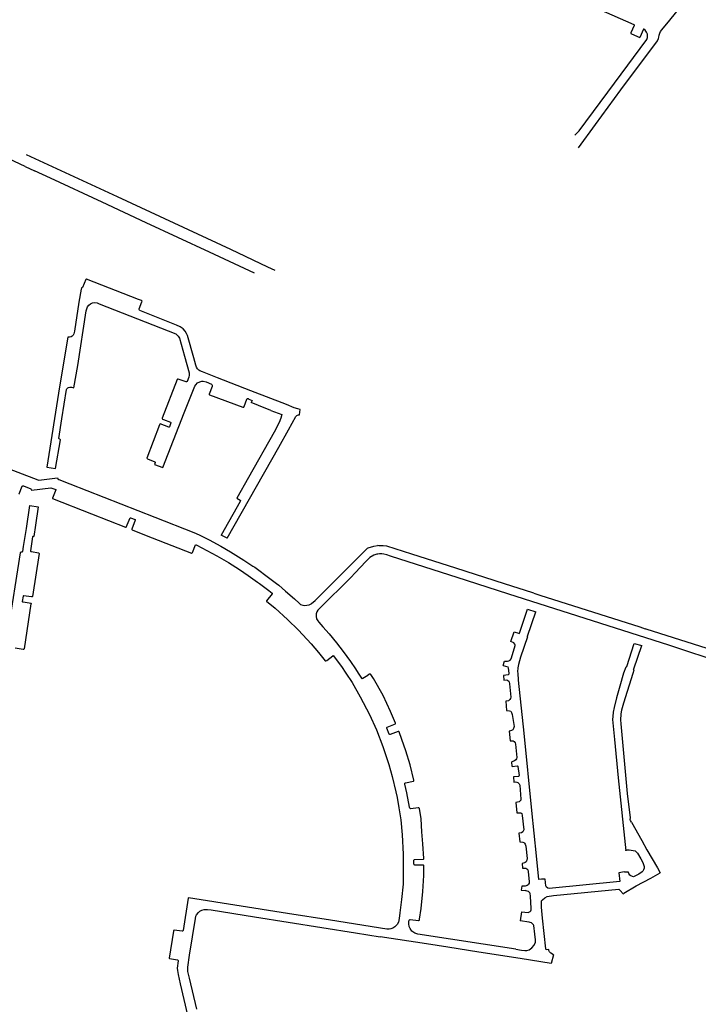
# Model space of a CAD drawing. Extents: x 148869 to 161638, y 453607 to 469810.
# Tile 1046 of 1056: x 159122.89 to 159126.49, y 459879.06 to 459884.28. Entities that reach past the tile are written whole.
import ezdxf

# ---------------------------------------------------------------- set-up
doc = ezdxf.new("R2010")
doc.units = 0
doc.layers.add('LKI_V01_KANTRIJWEG', color=252, linetype='CONTINUOUS')

msp = doc.modelspace()

# ---------------------------------------------------------------- linework, layer by layer
at = {"layer": 'LKI_V01_KANTRIJWEG'}
for p, q in [((159126.3427, 459884.2824), (159126.4667, 459884.4378)), ((159126.3427, 459884.2824), (159126.4667, 459884.4378)), ((159125.8582, 459883.6056), (159125.949, 459883.729)), ((159125.8582, 459883.6056), (159125.949, 459883.729)), ((159122.9218, 459883.5071), (159122.5262, 459883.6912)), ((159122.9218, 459883.5071), (159122.5262, 459883.6912)), ((159122.9218, 459883.5071), (159122.9723, 459883.4834)), ((159122.9218, 459883.5071), (159122.9723, 459883.4834)), ((159123.0382, 459881.9116), (159123.0833, 459881.9048)), ((159123.0382, 459881.9116), (159123.0833, 459881.9048)), ((159123.6092, 459881.9263), (159123.6528, 459881.9108)), ((159123.6092, 459881.9263), (159123.6528, 459881.9108)), ((159122.9478, 459881.7083), (159122.992, 459881.7016)), ((159122.9478, 459881.7083), (159122.992, 459881.7016)), ((159122.992, 459881.7016), (159122.9778, 459881.6046)), ((159122.992, 459881.7016), (159122.9778, 459881.6046)), ((159123.995, 459881.5366), (159123.9631, 459881.5526)), ((159123.995, 459881.5366), (159123.9631, 459881.5526)), ((159124.6397, 459881.3843), (159124.7164, 459881.4604)), ((159124.6397, 459881.3843), (159124.7164, 459881.4604)), ((159124.4605, 459881.2054), (159124.616, 459881.3607)), ((159124.4605, 459881.2054), (159124.616, 459881.3607)), ((159124.616, 459881.3607), (159124.6397, 459881.3843)), ((159124.616, 459881.3607), (159124.6397, 459881.3843)), ((159124.674, 459881.3526), (159124.65, 459881.3271)), ((159124.674, 459881.3526), (159124.65, 459881.3271)), ((159124.268, 459881.2861), (159124.3046, 459881.2557)), ((159124.268, 459881.2861), (159124.3046, 459881.2557)), ((159124.3046, 459881.2557), (159124.3522, 459881.2135)), ((159124.3046, 459881.2557), (159124.3522, 459881.2135)), ((159124.3522, 459881.2135), (159124.3758, 459881.1907)), ((159124.3522, 459881.2135), (159124.3758, 459881.1907)), ((159124.4415, 459881.1893), (159124.4605, 459881.2054)), ((159124.4415, 459881.1893), (159124.4605, 459881.2054)), ((159125.6214, 459881.2445), (159125.6529, 459881.2345)), ((159125.6214, 459881.2445), (159125.6529, 459881.2345)), ((159125.6529, 459881.2345), (159126.1836, 459881.065)), ((159125.6529, 459881.2345), (159126.1836, 459881.065)), ((159124.4927, 459881.1721), (159124.4781, 459881.1571)), ((159124.4927, 459881.1721), (159124.4781, 459881.1571)), ((159125.587, 459881.159), (159125.6312, 459881.1455)), ((159125.587, 459881.159), (159125.6312, 459881.1455)), ((159124.4804, 459881.0909), (159124.5026, 459881.0661)), ((159124.4804, 459881.0909), (159124.5026, 459881.0661)), ((159126.1836, 459881.065), (159126.2125, 459881.0557)), ((159126.1836, 459881.065), (159126.2125, 459881.0557)), ((159126.2177, 459881.0538), (159126.2125, 459881.0557)), ((159126.2177, 459881.0538), (159126.2125, 459881.0557)), ((159126.7503, 459880.8831), (159126.2177, 459881.0538)), ((159126.7503, 459880.8831), (159126.2177, 459881.0538)), ((159126.1545, 459880.977), (159126.1937, 459880.9664)), ((159126.1545, 459880.977), (159126.1937, 459880.9664)), ((159124.675, 459880.8425), (159124.6899, 459880.8195)), ((159124.675, 459880.8425), (159124.6899, 459880.8195)), ((159126.1088, 459880.8521), (159126.0978, 459880.8195)), ((159126.1088, 459880.8521), (159126.0978, 459880.8195)), ((159126.1475, 459880.8195), (159126.1531, 459880.8371)), ((159126.1475, 459880.8195), (159126.1531, 459880.8371)), ((159125.5069, 459880.3246), (159125.504, 459880.3503)), ((159125.5069, 459880.3246), (159125.504, 459880.3503)), ((159126.0689, 459880.265), (159126.1093, 459879.8789)), ((159126.0689, 459880.265), (159126.1093, 459879.8789)), ((159126.1397, 459880.0303), (159126.1943, 459879.9335)), ((159126.1397, 459880.0303), (159126.1943, 459879.9335)), ((159126.1943, 459879.9335), (159126.2217, 459879.8834)), ((159126.1943, 459879.9335), (159126.2217, 459879.8834)), ((159126.2217, 459879.8834), (159126.2777, 459879.7874)), ((159126.2217, 459879.8834), (159126.2777, 459879.7874)), ((159126.2777, 459879.7874), (159126.2919, 459879.7607)), ((159126.2777, 459879.7874), (159126.2919, 459879.7607)), ((159126.1023, 459879.7663), (159126.1222, 459879.7676)), ((159126.1023, 459879.7663), (159126.1222, 459879.7676)), ((159125.6626, 459879.727), (159125.6453, 459879.726)), ((159125.6626, 459879.727), (159125.6453, 459879.726)), ((159125.6814, 459879.7281), (159125.6626, 459879.727)), ((159125.6814, 459879.7281), (159125.6626, 459879.727)), ((159125.5549, 459879.6693), (159125.5549, 459879.6688)), ((159125.5549, 459879.6693), (159125.5549, 459879.6688)), ((159125.5568, 459879.5551), (159125.5489, 459879.5061)), ((159125.5568, 459879.5551), (159125.5489, 459879.5061)), ((159125.0526, 459879.3843), (159124.8058, 459879.4222)), ((159125.0526, 459879.3843), (159124.8058, 459879.4222)), ((159125.1644, 459879.3668), (159125.0526, 459879.3843)), ((159125.1644, 459879.3668), (159125.0526, 459879.3843)), ((159125.2206, 459879.358), (159125.1644, 459879.3668)), ((159125.2206, 459879.358), (159125.1644, 459879.3668)), ((159125.3297, 459879.3409), (159125.2206, 459879.358)), ((159125.3297, 459879.3409), (159125.2206, 459879.358)), ((159125.7257, 459879.3269), (159125.714, 459879.2814)), ((159125.7257, 459879.3269), (159125.714, 459879.2814))]:
    msp.add_line(p, q, dxfattribs=at)
for points in [[(159125.5845, 459884.509), (159125.5856, 459884.5113), (159125.5895, 459884.5115), (159125.5984, 459884.5075), (159125.602, 459884.505), (159125.6018, 459884.503), (159125.584, 459884.4606), (159125.5851, 459884.4583), (159125.5869, 459884.4568), (159125.7904, 459884.3668), (159125.794, 459884.3675), (159125.7953, 459884.3683), (159125.8122, 459884.4072), (159125.8141, 459884.4087), (159125.8156, 459884.4091), (159125.8183, 459884.4084), (159126.1519, 459884.2599), (159126.1536, 459884.2573)], [(159125.5845, 459884.509), (159125.5856, 459884.5113), (159125.5895, 459884.5115), (159125.5984, 459884.5075), (159125.602, 459884.505), (159125.6018, 459884.503), (159125.584, 459884.4606), (159125.5851, 459884.4583), (159125.5869, 459884.4568), (159125.7904, 459884.3668), (159125.794, 459884.3675), (159125.7953, 459884.3683), (159125.8122, 459884.4072), (159125.8141, 459884.4087), (159125.8156, 459884.4091), (159125.8183, 459884.4084), (159126.1519, 459884.2599), (159126.1536, 459884.2573)], [(159125.949, 459883.729), (159126.0838, 459883.9124), (159126.2778, 459884.1737), (159126.2832, 459884.1856), (159126.2852, 459884.1926), (159126.2859, 459884.2023), (159126.2894, 459884.2141), (159126.2932, 459884.2221), (159126.2997, 459884.2307), (159126.3427, 459884.2824)], [(159125.949, 459883.729), (159126.0838, 459883.9124), (159126.2778, 459884.1737), (159126.2832, 459884.1856), (159126.2852, 459884.1926), (159126.2859, 459884.2023), (159126.2894, 459884.2141), (159126.2932, 459884.2221), (159126.2997, 459884.2307), (159126.3427, 459884.2824)], [(159125.8386, 459883.6724), (159125.8485, 459883.6808), (159125.8613, 459883.6948), (159126.0497, 459883.9481), (159126.2212, 459884.1808), (159126.224, 459884.1902), (159126.2248, 459884.1997), (159126.2239, 459884.2086), (159126.22, 459884.2184), (159126.2122, 459884.229), (159126.2047, 459884.2345), (159126.2031, 459884.235), (159126.1835, 459884.1913)], [(159125.8386, 459883.6724), (159125.8485, 459883.6808), (159125.8613, 459883.6948), (159126.0497, 459883.9481), (159126.2212, 459884.1808), (159126.224, 459884.1902), (159126.2248, 459884.1997), (159126.2239, 459884.2086), (159126.22, 459884.2184), (159126.2122, 459884.229), (159126.2047, 459884.2345), (159126.2031, 459884.235), (159126.1835, 459884.1913)], [(159126.1536, 459884.2573), (159126.1541, 459884.256), (159126.154, 459884.2547), (159126.1367, 459884.2153), (159126.1364, 459884.2138), (159126.1368, 459884.2123), (159126.1396, 459884.2099), (159126.1835, 459884.1913)], [(159126.1536, 459884.2573), (159126.1541, 459884.256), (159126.154, 459884.2547), (159126.1367, 459884.2153), (159126.1364, 459884.2138), (159126.1368, 459884.2123), (159126.1396, 459884.2099), (159126.1835, 459884.1913)], [(159122.9288, 459883.5701), (159123.4101, 459883.347), (159124.0115, 459883.0674), (159124.2075, 459882.9753), (159124.2479, 459882.9574)], [(159122.9288, 459883.5701), (159123.4101, 459883.347), (159124.0115, 459883.0674), (159124.2075, 459882.9753), (159124.2479, 459882.9574)], [(159124.1392, 459882.9413), (159123.8999, 459883.0531), (159123.5646, 459883.2082), (159123.3314, 459883.3172), (159123.0564, 459883.444), (159122.9723, 459883.4834)], [(159124.1392, 459882.9413), (159123.8999, 459883.0531), (159123.5646, 459883.2082), (159123.3314, 459883.3172), (159123.0564, 459883.444), (159122.9723, 459883.4834)], [(159123.5243, 459882.8014), (159123.2473, 459882.9097), (159123.2454, 459882.9091), (159123.2442, 459882.9081), (159123.2269, 459882.8644), (159123.2249, 459882.8633), (159123.2211, 459882.8629), (159123.2193, 459882.8565), (159123.2076, 459882.7872), (159123.1836, 459882.633), (159123.1809, 459882.6194), (159123.1772, 459882.6119), (159123.172, 459882.6075), (159123.166, 459882.6043), (159123.1573, 459882.6016), (159123.1484, 459882.6012), (159123.1056, 459882.3381), (159123.0382, 459881.9116)], [(159123.5243, 459882.8014), (159123.2473, 459882.9097), (159123.2454, 459882.9091), (159123.2442, 459882.9081), (159123.2269, 459882.8644), (159123.2249, 459882.8633), (159123.2211, 459882.8629), (159123.2193, 459882.8565), (159123.2076, 459882.7872), (159123.1836, 459882.633), (159123.1809, 459882.6194), (159123.1772, 459882.6119), (159123.172, 459882.6075), (159123.166, 459882.6043), (159123.1573, 459882.6016), (159123.1484, 459882.6012), (159123.1056, 459882.3381), (159123.0382, 459881.9116)], [(159123.117, 459882.1681), (159123.1417, 459882.3239), (159123.144, 459882.3283), (159123.1488, 459882.3332), (159123.1531, 459882.3354), (159123.1598, 459882.3368), (159123.1692, 459882.3361), (159123.1817, 459882.3338), (159123.2022, 459882.4517), (159123.2471, 459882.7417), (159123.2492, 459882.7525), (159123.254, 459882.7625), (159123.26, 459882.7705), (159123.269, 459882.7778), (159123.2796, 459882.7829), (159123.2897, 459882.7852), (159123.3047, 459882.7833), (159123.3157, 459882.7786), (159123.7216, 459882.619), (159123.7279, 459882.6148), (159123.7352, 459882.6074), (159123.7415, 459882.5968), (159123.7686, 459882.5011), (159123.7932, 459882.4119), (159123.7932, 459882.4), (159123.7915, 459882.39), (159123.7829, 459882.366), (159123.7793, 459882.3641)], [(159123.117, 459882.1681), (159123.1417, 459882.3239), (159123.144, 459882.3283), (159123.1488, 459882.3332), (159123.1531, 459882.3354), (159123.1598, 459882.3368), (159123.1692, 459882.3361), (159123.1817, 459882.3338), (159123.2022, 459882.4517), (159123.2471, 459882.7417), (159123.2492, 459882.7525), (159123.254, 459882.7625), (159123.26, 459882.7705), (159123.269, 459882.7778), (159123.2796, 459882.7829), (159123.2897, 459882.7852), (159123.3047, 459882.7833), (159123.3157, 459882.7786), (159123.7216, 459882.619), (159123.7279, 459882.6148), (159123.7352, 459882.6074), (159123.7415, 459882.5968), (159123.7686, 459882.5011), (159123.7932, 459882.4119), (159123.7932, 459882.4), (159123.7915, 459882.39), (159123.7829, 459882.366), (159123.7793, 459882.3641)], [(159123.6457, 459882.6971), (159123.5308, 459882.7431), (159123.5284, 459882.745), (159123.5276, 459882.7486), (159123.5281, 459882.7524), (159123.5425, 459882.7885), (159123.5427, 459882.7922), (159123.5413, 459882.7945), (159123.5393, 459882.7959), (159123.5243, 459882.8014)], [(159123.6457, 459882.6971), (159123.5308, 459882.7431), (159123.5284, 459882.745), (159123.5276, 459882.7486), (159123.5281, 459882.7524), (159123.5425, 459882.7885), (159123.5427, 459882.7922), (159123.5413, 459882.7945), (159123.5393, 459882.7959), (159123.5243, 459882.8014)], [(159123.995, 459881.5366), (159124.2678, 459882.019), (159124.3191, 459882.1112), (159124.3595, 459882.1816), (159124.3634, 459882.1858), (159124.3671, 459882.1882), (159124.3736, 459882.1897), (159124.3783, 459882.19), (159124.3821, 459882.2173), (159124.3691, 459882.2209), (159124.349, 459882.2276), (159124.3087, 459882.2439), (159124.1194, 459882.3174), (159123.9431, 459882.3867), (159123.8636, 459882.4174), (159123.8497, 459882.4232), (159123.8449, 459882.4264), (159123.8362, 459882.4344), (159123.8319, 459882.4423), (159123.8279, 459882.4535), (159123.8175, 459882.4927), (159123.7844, 459882.6102), (159123.7791, 459882.6213), (159123.7716, 459882.6334), (159123.7604, 459882.6451), (159123.7442, 459882.6573), (159123.7262, 459882.6654), (159123.6457, 459882.6971)], [(159123.995, 459881.5366), (159124.2678, 459882.019), (159124.3191, 459882.1112), (159124.3595, 459882.1816), (159124.3634, 459882.1858), (159124.3671, 459882.1882), (159124.3736, 459882.1897), (159124.3783, 459882.19), (159124.3821, 459882.2173), (159124.3691, 459882.2209), (159124.349, 459882.2276), (159124.3087, 459882.2439), (159124.1194, 459882.3174), (159123.9431, 459882.3867), (159123.8636, 459882.4174), (159123.8497, 459882.4232), (159123.8449, 459882.4264), (159123.8362, 459882.4344), (159123.8319, 459882.4423), (159123.8279, 459882.4535), (159123.8175, 459882.4927), (159123.7844, 459882.6102), (159123.7791, 459882.6213), (159123.7716, 459882.6334), (159123.7604, 459882.6451), (159123.7442, 459882.6573), (159123.7262, 459882.6654), (159123.6457, 459882.6971)], [(159121.7276, 459882.4241), (159121.722, 459882.4066), (159121.7243, 459882.3919), (159121.7332, 459882.3731), (159121.7517, 459882.3541), (159121.7743, 459882.3395), (159121.8532, 459882.3026), (159122.0243, 459882.2254), (159122.247, 459882.1351), (159122.8001, 459881.9175), (159122.9892, 459881.8444), (159122.9959, 459881.8436), (159123.0945, 459881.8554), (159123.0967, 459881.8509), (159123.1006, 459881.8477), (159123.1596, 459881.8246), (159123.6114, 459881.6477), (159123.8182, 459881.5661), (159123.8461, 459881.5537), (159123.8997, 459881.5273), (159123.9609, 459881.4942), (159124.0126, 459881.4636), (159124.0832, 459881.4199), (159124.1312, 459881.3876)], [(159121.7276, 459882.4241), (159121.722, 459882.4066), (159121.7243, 459882.3919), (159121.7332, 459882.3731), (159121.7517, 459882.3541), (159121.7743, 459882.3395), (159121.8532, 459882.3026), (159122.0243, 459882.2254), (159122.247, 459882.1351), (159122.8001, 459881.9175), (159122.9892, 459881.8444), (159122.9959, 459881.8436), (159123.0945, 459881.8554), (159123.0967, 459881.8509), (159123.1006, 459881.8477), (159123.1596, 459881.8246), (159123.6114, 459881.6477), (159123.8182, 459881.5661), (159123.8461, 459881.5537), (159123.8997, 459881.5273), (159123.9609, 459881.4942), (159124.0126, 459881.4636), (159124.0832, 459881.4199), (159124.1312, 459881.3876)], [(159123.7793, 459882.3641), (159123.7775, 459882.3641), (159123.7336, 459882.3798), (159123.731, 459882.3795), (159123.7289, 459882.3776), (159123.6487, 459882.1724), (159123.6488, 459882.1702), (159123.6504, 459882.1675), (159123.6567, 459882.1646)], [(159123.7793, 459882.3641), (159123.7775, 459882.3641), (159123.7336, 459882.3798), (159123.731, 459882.3795), (159123.7289, 459882.3776), (159123.6487, 459882.1724), (159123.6488, 459882.1702), (159123.6504, 459882.1675), (159123.6567, 459882.1646)], [(159123.6528, 459881.9108), (159123.7663, 459882.2007), (159123.8227, 459882.3422), (159123.8276, 459882.3492), (159123.8375, 459882.3592), (159123.8494, 459882.3655), (159123.8602, 459882.3678), (159123.8672, 459882.368), (159123.8829, 459882.3644)], [(159123.6528, 459881.9108), (159123.7663, 459882.2007), (159123.8227, 459882.3422), (159123.8276, 459882.3492), (159123.8375, 459882.3592), (159123.8494, 459882.3655), (159123.8602, 459882.3678), (159123.8672, 459882.368), (159123.8829, 459882.3644)], [(159123.8829, 459882.3644), (159123.9121, 459882.3517), (159123.9135, 459882.3501), (159123.9147, 459882.3468), (159123.9142, 459882.3404), (159123.8983, 459882.2999), (159123.8988, 459882.2983), (159123.9005, 459882.2967), (159124.0769, 459882.2298), (159124.0802, 459882.2299), (159124.0819, 459882.2312), (159124.0844, 459882.2341)], [(159123.8829, 459882.3644), (159123.9121, 459882.3517), (159123.9135, 459882.3501), (159123.9147, 459882.3468), (159123.9142, 459882.3404), (159123.8983, 459882.2999), (159123.8988, 459882.2983), (159123.9005, 459882.2967), (159124.0769, 459882.2298), (159124.0802, 459882.2299), (159124.0819, 459882.2312), (159124.0844, 459882.2341)], [(159124.0844, 459882.2341), (159124.099, 459882.2737), (159124.1009, 459882.2758), (159124.1061, 459882.2758), (159124.11, 459882.2731)], [(159124.0844, 459882.2341), (159124.099, 459882.2737), (159124.1009, 459882.2758), (159124.1061, 459882.2758), (159124.11, 459882.2731)], [(159124.11, 459882.2731), (159124.1266, 459882.2661), (159124.1209, 459882.2547)], [(159124.11, 459882.2731), (159124.1266, 459882.2661), (159124.1209, 459882.2547)], [(159124.2252, 459882.2127), (159124.1603, 459882.2392), (159124.1209, 459882.2547)], [(159124.2252, 459882.2127), (159124.1603, 459882.2392), (159124.1209, 459882.2547)], [(159124.2252, 459882.2127), (159124.2846, 459882.1908), (159124.2791, 459882.1722), (159124.2705, 459882.1494), (159124.2435, 459882.0982), (159124.1068, 459881.8584), (159124.0463, 459881.7472), (159124.0639, 459881.7371), (159124.0645, 459881.7362), (159124.064, 459881.7306), (159123.9631, 459881.5526)], [(159124.2252, 459882.2127), (159124.2846, 459882.1908), (159124.2791, 459882.1722), (159124.2705, 459882.1494), (159124.2435, 459882.0982), (159124.1068, 459881.8584), (159124.0463, 459881.7472), (159124.0639, 459881.7371), (159124.0645, 459881.7362), (159124.064, 459881.7306), (159123.9631, 459881.5526)], [(159123.0833, 459881.9048), (159123.1096, 459882.0574), (159123.1059, 459882.0604), (159123.1027, 459882.0621), (159123.1014, 459882.0649), (159123.117, 459882.1681)], [(159123.0833, 459881.9048), (159123.1096, 459882.0574), (159123.1059, 459882.0604), (159123.1027, 459882.0621), (159123.1014, 459882.0649), (159123.117, 459882.1681)], [(159123.6567, 459882.1646), (159123.6939, 459882.1508), (159123.6956, 459882.1495), (159123.6962, 459882.1468), (159123.6888, 459882.1259), (159123.6869, 459882.1248), (159123.6842, 459882.1245), (159123.639, 459882.1413), (159123.6376, 459882.1409), (159123.6358, 459882.1376), (159123.5674, 459881.9597), (159123.5708, 459881.9562), (159123.6109, 459881.9404), (159123.6125, 459881.9389), (159123.6124, 459881.9367), (159123.6092, 459881.9263)], [(159123.6567, 459882.1646), (159123.6939, 459882.1508), (159123.6956, 459882.1495), (159123.6962, 459882.1468), (159123.6888, 459882.1259), (159123.6869, 459882.1248), (159123.6842, 459882.1245), (159123.639, 459882.1413), (159123.6376, 459882.1409), (159123.6358, 459882.1376), (159123.5674, 459881.9597), (159123.5708, 459881.9562), (159123.6109, 459881.9404), (159123.6125, 459881.9389), (159123.6124, 459881.9367), (159123.6092, 459881.9263)], [(159122.8894, 459881.7686), (159122.8908, 459881.7702), (159122.9073, 459881.8125), (159122.9101, 459881.8139), (159122.9135, 459881.8132), (159122.9531, 459881.7981), (159122.9545, 459881.7965), (159122.9564, 459881.791)], [(159122.8894, 459881.7686), (159122.8908, 459881.7702), (159122.9073, 459881.8125), (159122.9101, 459881.8139), (159122.9135, 459881.8132), (159122.9531, 459881.7981), (159122.9545, 459881.7965), (159122.9564, 459881.791)], [(159122.9564, 459881.791), (159123.059, 459881.8033), (159123.0649, 459881.8017), (159123.0855, 459881.7932), (159123.0853, 459881.7917), (159123.0674, 459881.7482), (159123.0682, 459881.7471), (159123.2744, 459881.6654), (159123.4557, 459881.5942), (159123.4581, 459881.5947), (159123.4792, 459881.6435), (159123.4807, 459881.6434), (159123.5055, 459881.6342), (159123.5064, 459881.6329), (159123.5064, 459881.6312), (159123.4889, 459881.5838), (159123.4893, 459881.5824), (159123.4905, 459881.5807), (159123.4937, 459881.5789), (159123.5969, 459881.5377), (159123.8052, 459881.4567), (159123.8067, 459881.4568), (159123.8099, 459881.4601), (159123.8268, 459881.4999), (159123.8295, 459881.5007)], [(159122.9564, 459881.791), (159123.059, 459881.8033), (159123.0649, 459881.8017), (159123.0855, 459881.7932), (159123.0853, 459881.7917), (159123.0674, 459881.7482), (159123.0682, 459881.7471), (159123.2744, 459881.6654), (159123.4557, 459881.5942), (159123.4581, 459881.5947), (159123.4792, 459881.6435), (159123.4807, 459881.6434), (159123.5055, 459881.6342), (159123.5064, 459881.6329), (159123.5064, 459881.6312), (159123.4889, 459881.5838), (159123.4893, 459881.5824), (159123.4905, 459881.5807), (159123.4937, 459881.5789), (159123.5969, 459881.5377), (159123.8052, 459881.4567), (159123.8067, 459881.4568), (159123.8099, 459881.4601), (159123.8268, 459881.4999), (159123.8295, 459881.5007)], [(159122.7547, 459881.0073), (159122.7493, 459880.9695), (159122.7497, 459880.9653), (159122.7518, 459880.9631), (159122.7545, 459880.9622), (159122.7683, 459880.9609), (159122.7821, 459880.9628), (159122.7959, 459880.9675), (159122.8056, 459880.9744), (159122.8173, 459880.9867), (159122.8229, 459880.9994), (159122.8268, 459881.0123), (159122.8317, 459881.0403), (159122.8977, 459881.4585), (159122.8991, 459881.4626), (159122.9074, 459881.4641), (159122.9094, 459881.4657), (159122.9142, 459881.4919), (159122.9293, 459881.5874), (159122.9478, 459881.7083)], [(159122.7547, 459881.0073), (159122.7493, 459880.9695), (159122.7497, 459880.9653), (159122.7518, 459880.9631), (159122.7545, 459880.9622), (159122.7683, 459880.9609), (159122.7821, 459880.9628), (159122.7959, 459880.9675), (159122.8056, 459880.9744), (159122.8173, 459880.9867), (159122.8229, 459880.9994), (159122.8268, 459881.0123), (159122.8317, 459881.0403), (159122.8977, 459881.4585), (159122.8991, 459881.4626), (159122.9074, 459881.4641), (159122.9094, 459881.4657), (159122.9142, 459881.4919), (159122.9293, 459881.5874), (159122.9478, 459881.7083)], [(159122.9778, 459881.6046), (159122.9681, 459881.5443), (159122.9628, 459881.5441), (159122.9615, 459881.5425), (159122.9503, 459881.4683), (159122.951, 459881.4671), (159122.9533, 459881.4651), (159122.9558, 459881.4644), (159122.9941, 459881.4587), (159122.9954, 459881.4578), (159122.9966, 459881.4548), (159122.9616, 459881.2267), (159122.9598, 459881.2249), (159122.9556, 459881.2241), (159122.9133, 459881.2302), (159122.9123, 459881.2299), (159122.9116, 459881.2281), (159122.9076, 459881.1998), (159122.9089, 459881.1985), (159122.9114, 459881.1975), (159122.9536, 459881.1904), (159122.9539, 459881.1888), (159122.9533, 459881.1873), (159122.9173, 459880.949), (159122.9158, 459880.9473), (159122.9136, 459880.9461), (159122.9117, 459880.9458), (159122.8689, 459880.9518)], [(159122.9778, 459881.6046), (159122.9681, 459881.5443), (159122.9628, 459881.5441), (159122.9615, 459881.5425), (159122.9503, 459881.4683), (159122.951, 459881.4671), (159122.9533, 459881.4651), (159122.9558, 459881.4644), (159122.9941, 459881.4587), (159122.9954, 459881.4578), (159122.9966, 459881.4548), (159122.9616, 459881.2267), (159122.9598, 459881.2249), (159122.9556, 459881.2241), (159122.9133, 459881.2302), (159122.9123, 459881.2299), (159122.9116, 459881.2281), (159122.9076, 459881.1998), (159122.9089, 459881.1985), (159122.9114, 459881.1975), (159122.9536, 459881.1904), (159122.9539, 459881.1888), (159122.9533, 459881.1873), (159122.9173, 459880.949), (159122.9158, 459880.9473), (159122.9136, 459880.9461), (159122.9117, 459880.9458), (159122.8689, 459880.9518)], [(159123.8295, 459881.5007), (159123.8328, 459881.4995), (159123.9403, 459881.4431), (159124.001, 459881.4073), (159124.0594, 459881.3705), (159124.1063, 459881.3386), (159124.1561, 459881.3032), (159124.166, 459881.2961), (159124.2162, 459881.2582)], [(159123.8295, 459881.5007), (159123.8328, 459881.4995), (159123.9403, 459881.4431), (159124.001, 459881.4073), (159124.0594, 459881.3705), (159124.1063, 459881.3386), (159124.1561, 459881.3032), (159124.166, 459881.2961), (159124.2162, 459881.2582)], [(159124.7164, 459881.4604), (159124.7387, 459881.4824), (159124.7425, 459881.4851)], [(159124.7164, 459881.4604), (159124.7387, 459881.4824), (159124.7425, 459881.4851)], [(159124.7425, 459881.4851), (159124.7732, 459881.4932), (159124.7924, 459881.4966)], [(159124.7425, 459881.4851), (159124.7732, 459881.4932), (159124.7924, 459881.4966)], [(159124.8221, 459881.4955), (159124.7983, 459881.4959), (159124.7924, 459881.4966)], [(159124.8221, 459881.4955), (159124.7983, 459881.4959), (159124.7924, 459881.4966)], [(159125.6214, 459881.2445), (159125.6153, 459881.246), (159125.4658, 459881.2937), (159125.2073, 459881.3772), (159124.9738, 459881.4512), (159124.8423, 459881.4929), (159124.8221, 459881.4955)], [(159125.6214, 459881.2445), (159125.6153, 459881.246), (159125.4658, 459881.2937), (159125.2073, 459881.3772), (159124.9738, 459881.4512), (159124.8423, 459881.4929), (159124.8221, 459881.4955)], [(159124.7521, 459881.4332), (159124.7309, 459881.413), (159124.674, 459881.3526)], [(159124.7521, 459881.4332), (159124.7309, 459881.413), (159124.674, 459881.3526)], [(159124.7933, 459881.4514), (159124.788, 459881.4505), (159124.7726, 459881.4456), (159124.7521, 459881.4332)], [(159124.7933, 459881.4514), (159124.788, 459881.4505), (159124.7726, 459881.4456), (159124.7521, 459881.4332)], [(159124.8618, 459881.4399), (159124.842, 459881.4467), (159124.8251, 459881.4506), (159124.8144, 459881.4522), (159124.8019, 459881.4527), (159124.7933, 459881.4514)], [(159124.8618, 459881.4399), (159124.842, 459881.4467), (159124.8251, 459881.4506), (159124.8144, 459881.4522), (159124.8019, 459881.4527), (159124.7933, 459881.4514)], [(159126.7987, 459880.8195), (159126.6371, 459880.8702), (159126.3378, 459880.968), (159125.4888, 459881.2387), (159125.2649, 459881.3111), (159124.8618, 459881.4399)], [(159126.7987, 459880.8195), (159126.6371, 459880.8702), (159126.3378, 459880.968), (159125.4888, 459881.2387), (159125.2649, 459881.3111), (159124.8618, 459881.4399)], [(159124.1312, 459881.3876), (159124.1404, 459881.3814), (159124.2211, 459881.3223)], [(159124.1312, 459881.3876), (159124.1404, 459881.3814), (159124.2211, 459881.3223)], [(159124.2211, 459881.3223), (159124.2558, 459881.2962), (159124.268, 459881.2861)], [(159124.2211, 459881.3223), (159124.2558, 459881.2962), (159124.268, 459881.2861)], [(159124.65, 459881.3271), (159124.6434, 459881.3202), (159124.4927, 459881.1721)], [(159124.65, 459881.3271), (159124.6434, 459881.3202), (159124.4927, 459881.1721)], [(159124.2162, 459881.2582), (159124.2328, 459881.2435), (159124.233, 459881.2401), (159124.2022, 459881.2042), (159124.203, 459881.2025), (159124.2495, 459881.1641), (159124.3146, 459881.1053), (159124.3735, 459881.0473), (159124.44, 459880.9753), (159124.4791, 459880.9295), (159124.5143, 459880.8857), (159124.5164, 459880.8849), (159124.5184, 459880.8851), (159124.5223, 459880.8875), (159124.5548, 459880.9129), (159124.5562, 459880.9132), (159124.5581, 459880.9128), (159124.5628, 459880.907), (159124.6004, 459880.8558), (159124.6246, 459880.8195)], [(159124.2162, 459881.2582), (159124.2328, 459881.2435), (159124.233, 459881.2401), (159124.2022, 459881.2042), (159124.203, 459881.2025), (159124.2495, 459881.1641), (159124.3146, 459881.1053), (159124.3735, 459881.0473), (159124.44, 459880.9753), (159124.4791, 459880.9295), (159124.5143, 459880.8857), (159124.5164, 459880.8849), (159124.5184, 459880.8851), (159124.5223, 459880.8875), (159124.5548, 459880.9129), (159124.5562, 459880.9132), (159124.5581, 459880.9128), (159124.5628, 459880.907), (159124.6004, 459880.8558), (159124.6246, 459880.8195)], [(159124.3758, 459881.1907), (159124.3831, 459881.1848), (159124.3955, 459881.1807), (159124.4047, 459881.1792), (159124.4177, 459881.18), (159124.429, 459881.1828), (159124.4401, 459881.188), (159124.4415, 459881.1893)], [(159124.3758, 459881.1907), (159124.3831, 459881.1848), (159124.3955, 459881.1807), (159124.4047, 459881.1792), (159124.4177, 459881.18), (159124.429, 459881.1828), (159124.4401, 459881.188), (159124.4415, 459881.1893)], [(159124.4781, 459881.1571), (159124.4758, 459881.1546), (159124.4701, 459881.1445), (159124.4672, 459881.1349), (159124.467, 459881.1212), (159124.469, 459881.109), (159124.4749, 459881.0968), (159124.4804, 459881.0909)], [(159124.4781, 459881.1571), (159124.4758, 459881.1546), (159124.4701, 459881.1445), (159124.4672, 459881.1349), (159124.467, 459881.1212), (159124.469, 459881.109), (159124.4749, 459881.0968), (159124.4804, 459881.0909)], [(159125.4591, 459880.8608), (159125.4661, 459880.884), (159125.4738, 459880.8831), (159125.4819, 459880.8839), (159125.4883, 459880.8859), (159125.4954, 459880.8896), (159125.5005, 459880.8955), (159125.5037, 459880.9019), (159125.523, 459880.9671), (159125.5224, 459880.9701), (159125.5207, 459880.9743), (159125.5158, 459880.9808), (159125.4993, 459880.9885), (159125.5162, 459881.0386), (159125.5399, 459881.0315), (159125.5438, 459881.0311), (159125.5462, 459881.0325), (159125.587, 459881.159)], [(159125.4591, 459880.8608), (159125.4661, 459880.884), (159125.4738, 459880.8831), (159125.4819, 459880.8839), (159125.4883, 459880.8859), (159125.4954, 459880.8896), (159125.5005, 459880.8955), (159125.5037, 459880.9019), (159125.523, 459880.9671), (159125.5224, 459880.9701), (159125.5207, 459880.9743), (159125.5158, 459880.9808), (159125.4993, 459880.9885), (159125.5162, 459881.0386), (159125.5399, 459881.0315), (159125.5438, 459881.0311), (159125.5462, 459881.0325), (159125.587, 459881.159)], [(159125.5876, 459881.0124), (159125.5874, 459881.0134), (159125.5878, 459881.0162), (159125.6312, 459881.1455)], [(159125.5876, 459881.0124), (159125.5874, 459881.0134), (159125.5878, 459881.0162), (159125.6312, 459881.1455)], [(159124.5026, 459881.0661), (159124.5359, 459881.0285), (159124.5752, 459880.9802), (159124.6097, 459880.9344)], [(159124.5026, 459881.0661), (159124.5359, 459881.0285), (159124.5752, 459880.9802), (159124.6097, 459880.9344)], [(159125.5874, 459881.0134), (159125.5507, 459880.9044), (159125.5399, 459880.866), (159125.536, 459880.8486), (159125.5349, 459880.8272), (159125.5356, 459880.8195)], [(159125.5874, 459881.0134), (159125.5507, 459880.9044), (159125.5399, 459880.866), (159125.536, 459880.8486), (159125.5349, 459880.8272), (159125.5356, 459880.8195)], [(159126.1088, 459880.8521), (159126.1123, 459880.8532), (159126.1144, 459880.8558), (159126.1545, 459880.977)], [(159126.1088, 459880.8521), (159126.1123, 459880.8532), (159126.1144, 459880.8558), (159126.1545, 459880.977)], [(159126.1531, 459880.8371), (159126.1521, 459880.8375), (159126.151, 459880.839), (159126.1512, 459880.8427), (159126.1937, 459880.9664)], [(159126.1531, 459880.8371), (159126.1521, 459880.8375), (159126.151, 459880.839), (159126.1512, 459880.8427), (159126.1937, 459880.9664)], [(159124.6097, 459880.9344), (159124.6484, 459880.882), (159124.675, 459880.8425)], [(159124.6097, 459880.9344), (159124.6484, 459880.882), (159124.675, 459880.8425)], [(159125.4591, 459880.8608), (159125.4834, 459880.8531), (159125.486, 459880.8467), (159125.4882, 459880.8195)], [(159125.4591, 459880.8608), (159125.4834, 459880.8531), (159125.486, 459880.8467), (159125.4882, 459880.8195)], [(159124.6246, 459880.8195), (159124.657, 459880.7699), (159124.7007, 459880.6942), (159124.7489, 459880.6009), (159124.7859, 459880.5199), (159124.8198, 459880.4312), (159124.8521, 459880.3363), (159124.8705, 459880.2721), (159124.8896, 459880.191), (159124.8959, 459880.1614)], [(159124.6246, 459880.8195), (159124.657, 459880.7699), (159124.7007, 459880.6942), (159124.7489, 459880.6009), (159124.7859, 459880.5199), (159124.8198, 459880.4312), (159124.8521, 459880.3363), (159124.8705, 459880.2721), (159124.8896, 459880.191), (159124.8959, 459880.1614)], [(159124.6899, 459880.8195), (159124.7067, 459880.7935), (159124.7088, 459880.7919), (159124.7109, 459880.7917), (159124.7145, 459880.7929), (159124.7413, 459880.8096)], [(159124.6899, 459880.8195), (159124.7067, 459880.7935), (159124.7088, 459880.7919), (159124.7109, 459880.7917), (159124.7145, 459880.7929), (159124.7413, 459880.8096)], [(159124.888, 459880.552), (159124.8878, 459880.5543), (159124.8613, 459880.6177), (159124.8226, 459880.701), (159124.7714, 459880.7919), (159124.7562, 459880.8135), (159124.7541, 459880.8147), (159124.7493, 459880.815), (159124.7413, 459880.8096)], [(159124.888, 459880.552), (159124.8878, 459880.5543), (159124.8613, 459880.6177), (159124.8226, 459880.701), (159124.7714, 459880.7919), (159124.7562, 459880.8135), (159124.7541, 459880.8147), (159124.7493, 459880.815), (159124.7413, 459880.8096)], [(159125.4882, 459880.8195), (159125.4886, 459880.8144), (159125.4876, 459880.8126), (159125.4855, 459880.811), (159125.4609, 459880.8084), (159125.4628, 459880.7825), (159125.4783, 459880.7843), (159125.4835, 459880.7813), (159125.4885, 459880.7771), (159125.4899, 459880.7735), (159125.4922, 459880.7627), (159125.4993, 459880.6921), (159125.4976, 459880.6864), (159125.4945, 459880.6806), (159125.4907, 459880.6767), (159125.4864, 459880.6743), (159125.4734, 459880.6719), (159125.4768, 459880.6226), (159125.4917, 459880.6207), (159125.4986, 459880.6182), (159125.5031, 459880.6114), (159125.5068, 459880.601), (159125.5165, 459880.5382), (159125.5157, 459880.532), (159125.5132, 459880.5263), (159125.5094, 459880.5204), (159125.5033, 459880.5159), (159125.4977, 459880.5135)], [(159125.4882, 459880.8195), (159125.4886, 459880.8144), (159125.4876, 459880.8126), (159125.4855, 459880.811), (159125.4609, 459880.8084), (159125.4628, 459880.7825), (159125.4783, 459880.7843), (159125.4835, 459880.7813), (159125.4885, 459880.7771), (159125.4899, 459880.7735), (159125.4922, 459880.7627), (159125.4993, 459880.6921), (159125.4976, 459880.6864), (159125.4945, 459880.6806), (159125.4907, 459880.6767), (159125.4864, 459880.6743), (159125.4734, 459880.6719), (159125.4768, 459880.6226), (159125.4917, 459880.6207), (159125.4986, 459880.6182), (159125.5031, 459880.6114), (159125.5068, 459880.601), (159125.5165, 459880.5382), (159125.5157, 459880.532), (159125.5132, 459880.5263), (159125.5094, 459880.5204), (159125.5033, 459880.5159), (159125.4977, 459880.5135)], [(159125.5356, 459880.8195), (159125.5387, 459880.7823), (159125.5683, 459880.5026), (159125.6086, 459880.0918), (159125.6331, 459879.851), (159125.6453, 459879.726)], [(159125.5356, 459880.8195), (159125.5387, 459880.7823), (159125.5683, 459880.5026), (159125.6086, 459880.0918), (159125.6331, 459879.851), (159125.6453, 459879.726)], [(159126.0978, 459880.8195), (159126.0771, 459880.7511), (159126.06, 459880.6899), (159126.0476, 459880.6374), (159126.0424, 459880.613), (159126.0397, 459880.5911), (159126.0396, 459880.5742), (159126.0487, 459880.4692), (159126.0689, 459880.265)], [(159126.0978, 459880.8195), (159126.0771, 459880.7511), (159126.06, 459880.6899), (159126.0476, 459880.6374), (159126.0424, 459880.613), (159126.0397, 459880.5911), (159126.0396, 459880.5742), (159126.0487, 459880.4692), (159126.0689, 459880.265)], [(159126.1398, 459880.03), (159126.1346, 459880.0396), (159126.1329, 459880.0446), (159126.1337, 459880.0524), (159126.1185, 459880.1819), (159126.0945, 459880.4348), (159126.0846, 459880.5507), (159126.0833, 459880.5729), (159126.0839, 459880.6028), (159126.0881, 459880.6249), (159126.0981, 459880.663), (159126.1475, 459880.8195)], [(159126.1398, 459880.03), (159126.1346, 459880.0396), (159126.1329, 459880.0446), (159126.1337, 459880.0524), (159126.1185, 459880.1819), (159126.0945, 459880.4348), (159126.0846, 459880.5507), (159126.0833, 459880.5729), (159126.0839, 459880.6028), (159126.0881, 459880.6249), (159126.0981, 459880.663), (159126.1475, 459880.8195)], [(159125.0078, 459880.1057), (159124.9683, 459880.1012), (159124.9654, 459880.1021), (159124.9632, 459880.1041), (159124.9615, 459880.1098), (159124.9471, 459880.1858), (159124.9367, 459880.2322), (159124.9368, 459880.2347), (159124.9375, 459880.2365), (159124.9407, 459880.2385), (159124.9834, 459880.2481), (159124.9844, 459880.2493), (159124.9846, 459880.2536), (159124.9651, 459880.3332), (159124.9428, 459880.4085), (159124.9218, 459880.4687), (159124.9063, 459880.5099), (159124.9048, 459880.5108), (159124.9014, 459880.5107), (159124.8583, 459880.4951), (159124.8568, 459880.4952), (159124.8547, 459880.4966), (159124.8415, 459880.5282), (159124.8412, 459880.5312), (159124.8431, 459880.534), (159124.8878, 459880.551), (159124.888, 459880.552)], [(159125.0078, 459880.1057), (159124.9683, 459880.1012), (159124.9654, 459880.1021), (159124.9632, 459880.1041), (159124.9615, 459880.1098), (159124.9471, 459880.1858), (159124.9367, 459880.2322), (159124.9368, 459880.2347), (159124.9375, 459880.2365), (159124.9407, 459880.2385), (159124.9834, 459880.2481), (159124.9844, 459880.2493), (159124.9846, 459880.2536), (159124.9651, 459880.3332), (159124.9428, 459880.4085), (159124.9218, 459880.4687), (159124.9063, 459880.5099), (159124.9048, 459880.5108), (159124.9014, 459880.5107), (159124.8583, 459880.4951), (159124.8568, 459880.4952), (159124.8547, 459880.4966), (159124.8415, 459880.5282), (159124.8412, 459880.5312), (159124.8431, 459880.534), (159124.8878, 459880.551), (159124.888, 459880.552)], [(159125.4977, 459880.5135), (159125.4903, 459880.5124), (159125.4953, 459880.4611), (159125.506, 459880.462), (159125.5115, 459880.4607), (159125.5165, 459880.4577), (159125.5223, 459880.4513), (159125.5247, 459880.4433), (159125.5311, 459880.3724), (159125.5301, 459880.366)], [(159125.4977, 459880.5135), (159125.4903, 459880.5124), (159125.4953, 459880.4611), (159125.506, 459880.462), (159125.5115, 459880.4607), (159125.5165, 459880.4577), (159125.5223, 459880.4513), (159125.5247, 459880.4433), (159125.5311, 459880.3724), (159125.5301, 459880.366)], [(159125.5301, 459880.366), (159125.5254, 459880.3605), (159125.5184, 459880.356), (159125.504, 459880.3503)], [(159125.5301, 459880.366), (159125.5254, 459880.3605), (159125.5184, 459880.356), (159125.504, 459880.3503)], [(159125.5069, 459880.3246), (159125.5335, 459880.328), (159125.5366, 459880.3262), (159125.5372, 459880.325), (159125.5428, 459880.2769), (159125.5425, 459880.2752), (159125.5417, 459880.274), (159125.54, 459880.2728), (159125.5129, 459880.2703)], [(159125.5069, 459880.3246), (159125.5335, 459880.328), (159125.5366, 459880.3262), (159125.5372, 459880.325), (159125.5428, 459880.2769), (159125.5425, 459880.2752), (159125.5417, 459880.274), (159125.54, 459880.2728), (159125.5129, 459880.2703)], [(159125.5129, 459880.2703), (159125.5159, 459880.2429), (159125.5222, 459880.2446), (159125.5304, 459880.2429), (159125.5369, 459880.2404), (159125.5439, 459880.2335), (159125.5468, 459880.226), (159125.5531, 459880.1522), (159125.5518, 459880.1468), (159125.5454, 459880.1395), (159125.5428, 459880.1372), (159125.5261, 459880.1335), (159125.5309, 459880.0787), (159125.5527, 459880.0787), (159125.5576, 459880.0758), (159125.5599, 459880.066), (159125.5682, 459879.9901), (159125.5669, 459879.9852), (159125.5633, 459879.9792), (159125.5551, 459879.9743), (159125.5425, 459879.9717), (159125.5479, 459879.925), (159125.5636, 459879.9249), (159125.5675, 459879.923), (159125.5716, 459879.919), (159125.5749, 459879.9134), (159125.5783, 459879.902)], [(159125.5129, 459880.2703), (159125.5159, 459880.2429), (159125.5222, 459880.2446), (159125.5304, 459880.2429), (159125.5369, 459880.2404), (159125.5439, 459880.2335), (159125.5468, 459880.226), (159125.5531, 459880.1522), (159125.5518, 459880.1468), (159125.5454, 459880.1395), (159125.5428, 459880.1372), (159125.5261, 459880.1335), (159125.5309, 459880.0787), (159125.5527, 459880.0787), (159125.5576, 459880.0758), (159125.5599, 459880.066), (159125.5682, 459879.9901), (159125.5669, 459879.9852), (159125.5633, 459879.9792), (159125.5551, 459879.9743), (159125.5425, 459879.9717), (159125.5479, 459879.925), (159125.5636, 459879.9249), (159125.5675, 459879.923), (159125.5716, 459879.919), (159125.5749, 459879.9134), (159125.5783, 459879.902)], [(159124.8959, 459880.1614), (159124.9058, 459880.1056), (159124.9149, 459880.0423), (159124.9234, 459879.9628), (159124.929, 459879.8598), (159124.9289, 459879.7627), (159124.9274, 459879.7006), (159124.9201, 459879.6195), (159124.9111, 459879.5487)], [(159124.8959, 459880.1614), (159124.9058, 459880.1056), (159124.9149, 459880.0423), (159124.9234, 459879.9628), (159124.929, 459879.8598), (159124.9289, 459879.7627), (159124.9274, 459879.7006), (159124.9201, 459879.6195), (159124.9111, 459879.5487)], [(159125.0358, 459879.8333), (159125.0371, 459879.8348), (159125.0372, 459879.8381), (159125.0331, 459879.9147), (159125.0271, 459879.9784), (159125.0228, 459880.0475), (159125.015, 459880.1026), (159125.0136, 459880.1049), (159125.0107, 459880.1059), (159125.0078, 459880.1057)], [(159125.0358, 459879.8333), (159125.0371, 459879.8348), (159125.0372, 459879.8381), (159125.0331, 459879.9147), (159125.0271, 459879.9784), (159125.0228, 459880.0475), (159125.015, 459880.1026), (159125.0136, 459880.1049), (159125.0107, 459880.1059), (159125.0078, 459880.1057)], [(159125.5783, 459879.902), (159125.5861, 459879.8383), (159125.5846, 459879.8286), (159125.5828, 459879.8242), (159125.5799, 459879.8196), (159125.5754, 459879.816), (159125.5714, 459879.814), (159125.5598, 459879.8117)], [(159125.5783, 459879.902), (159125.5861, 459879.8383), (159125.5846, 459879.8286), (159125.5828, 459879.8242), (159125.5799, 459879.8196), (159125.5754, 459879.816), (159125.5714, 459879.814), (159125.5598, 459879.8117)], [(159126.1093, 459879.8789), (159126.1096, 459879.8807), (159126.1111, 459879.8821), (159126.1155, 459879.8834), (159126.1274, 459879.8832), (159126.1594, 459879.878), (159126.1631, 459879.875), (159126.1716, 459879.8658), (159126.1892, 459879.8364), (159126.2001, 459879.8155), (159126.2039, 459879.8054), (159126.2064, 459879.7944), (159126.2062, 459879.7855), (159126.2034, 459879.7766), (159126.2004, 459879.7709), (159126.1959, 459879.7659), (159126.1787, 459879.7552), (159126.1537, 459879.7418), (159126.1495, 459879.7411), (159126.1443, 459879.742), (159126.1368, 459879.7448), (159126.1302, 459879.7498), (159126.1252, 459879.7575), (159126.1222, 459879.7676)], [(159126.1093, 459879.8789), (159126.1096, 459879.8807), (159126.1111, 459879.8821), (159126.1155, 459879.8834), (159126.1274, 459879.8832), (159126.1594, 459879.878), (159126.1631, 459879.875), (159126.1716, 459879.8658), (159126.1892, 459879.8364), (159126.2001, 459879.8155), (159126.2039, 459879.8054), (159126.2064, 459879.7944), (159126.2062, 459879.7855), (159126.2034, 459879.7766), (159126.2004, 459879.7709), (159126.1959, 459879.7659), (159126.1787, 459879.7552), (159126.1537, 459879.7418), (159126.1495, 459879.7411), (159126.1443, 459879.742), (159126.1368, 459879.7448), (159126.1302, 459879.7498), (159126.1252, 459879.7575), (159126.1222, 459879.7676)], [(159125.5256, 459879.3559), (159125.0053, 459879.4368), (159124.9892, 459879.442), (159124.9747, 459879.4528), (159124.9653, 459879.4659), (159124.9604, 459879.4773), (159124.9576, 459879.4906), (159124.9583, 459879.501), (159124.9608, 459879.5102), (159124.962, 459879.5122), (159124.9657, 459879.514), (159125.01, 459879.5084), (159125.0116, 459879.5087), (159125.014, 459879.5109), (159125.0153, 459879.5162), (159125.0229, 459879.5729), (159125.0324, 459879.6618), (159125.037, 459879.7466), (159125.0383, 459879.7999), (159125.0373, 459879.8009), (159125.0362, 459879.8013), (159124.989, 459879.8022), (159124.9878, 459879.8032), (159124.9851, 459879.8077), (159124.9848, 459879.8279), (159124.986, 459879.8298), (159124.9889, 459879.8318), (159125.0358, 459879.8333)], [(159125.5256, 459879.3559), (159125.0053, 459879.4368), (159124.9892, 459879.442), (159124.9747, 459879.4528), (159124.9653, 459879.4659), (159124.9604, 459879.4773), (159124.9576, 459879.4906), (159124.9583, 459879.501), (159124.9608, 459879.5102), (159124.962, 459879.5122), (159124.9657, 459879.514), (159125.01, 459879.5084), (159125.0116, 459879.5087), (159125.014, 459879.5109), (159125.0153, 459879.5162), (159125.0229, 459879.5729), (159125.0324, 459879.6618), (159125.037, 459879.7466), (159125.0383, 459879.7999), (159125.0373, 459879.8009), (159125.0362, 459879.8013), (159124.989, 459879.8022), (159124.9878, 459879.8032), (159124.9851, 459879.8077), (159124.9848, 459879.8279), (159124.986, 459879.8298), (159124.9889, 459879.8318), (159125.0358, 459879.8333)], [(159125.5598, 459879.8117), (159125.5617, 459879.7859), (159125.5731, 459879.7867), (159125.5782, 459879.7857), (159125.5844, 459879.7828), (159125.5897, 459879.7772), (159125.5919, 459879.769), (159125.5973, 459879.714), (159125.5966, 459879.7075), (159125.5939, 459879.7017), (159125.5908, 459879.6981), (159125.5858, 459879.6941), (159125.5807, 459879.6917), (159125.5756, 459879.6905), (159125.5581, 459879.6905), (159125.5549, 459879.6693)], [(159125.5598, 459879.8117), (159125.5617, 459879.7859), (159125.5731, 459879.7867), (159125.5782, 459879.7857), (159125.5844, 459879.7828), (159125.5897, 459879.7772), (159125.5919, 459879.769), (159125.5973, 459879.714), (159125.5966, 459879.7075), (159125.5939, 459879.7017), (159125.5908, 459879.6981), (159125.5858, 459879.6941), (159125.5807, 459879.6917), (159125.5756, 459879.6905), (159125.5581, 459879.6905), (159125.5549, 459879.6693)], [(159126.1023, 459879.7663), (159126.0731, 459879.762), (159126.0785, 459879.7156), (159125.7027, 459879.6779)], [(159126.1023, 459879.7663), (159126.0731, 459879.762), (159126.0785, 459879.7156), (159125.7027, 459879.6779)], [(159126.0966, 459879.6488), (159126.0966, 459879.6498), (159126.0994, 459879.6541), (159126.1645, 459879.6922), (159126.2427, 459879.7337), (159126.2919, 459879.7607)], [(159126.0966, 459879.6488), (159126.0966, 459879.6498), (159126.0994, 459879.6541), (159126.1645, 459879.6922), (159126.2427, 459879.7337), (159126.2919, 459879.7607)], [(159125.7027, 459879.6779), (159125.6951, 459879.6807), (159125.6886, 459879.686), (159125.6847, 459879.6926), (159125.6814, 459879.7281)], [(159125.7027, 459879.6779), (159125.6951, 459879.6807), (159125.6886, 459879.686), (159125.6847, 459879.6926), (159125.6814, 459879.7281)], [(159125.5549, 459879.6693), (159125.5748, 459879.6674), (159125.5747, 459879.6672)], [(159125.5549, 459879.6693), (159125.5748, 459879.6674), (159125.5747, 459879.6672)], [(159125.5568, 459879.5551), (159125.5914, 459879.5511), (159125.5952, 459879.552), (159125.6024, 459879.5563), (159125.6051, 459879.5604), (159125.6072, 459879.5655), (159125.6074, 459879.573), (159125.6045, 459879.6374), (159125.6025, 459879.6513), (159125.6008, 459879.6552), (159125.597, 459879.6596), (159125.5929, 459879.6622), (159125.5861, 459879.6648), (159125.5747, 459879.6672)], [(159125.5568, 459879.5551), (159125.5914, 459879.5511), (159125.5952, 459879.552), (159125.6024, 459879.5563), (159125.6051, 459879.5604), (159125.6072, 459879.5655), (159125.6074, 459879.573), (159125.6045, 459879.6374), (159125.6025, 459879.6513), (159125.6008, 459879.6552), (159125.597, 459879.6596), (159125.5929, 459879.6622), (159125.5861, 459879.6648), (159125.5747, 459879.6672)], [(159125.7257, 459879.3269), (159125.7115, 459879.3355), (159125.7048, 459879.3425), (159125.7016, 459879.3492), (159125.7003, 459879.3551), (159125.6872, 459879.3536), (159125.6856, 459879.3593), (159125.6669, 459879.5216), (159125.6618, 459879.5796), (159125.6613, 459879.6004), (159125.6627, 459879.6125), (159125.6675, 459879.6181), (159125.679, 459879.6286), (159125.6921, 459879.6358), (159125.7253, 459879.6405), (159126.0719, 459879.6751), (159126.0785, 459879.6696), (159126.0966, 459879.6488)], [(159125.7257, 459879.3269), (159125.7115, 459879.3355), (159125.7048, 459879.3425), (159125.7016, 459879.3492), (159125.7003, 459879.3551), (159125.6872, 459879.3536), (159125.6856, 459879.3593), (159125.6669, 459879.5216), (159125.6618, 459879.5796), (159125.6613, 459879.6004), (159125.6627, 459879.6125), (159125.6675, 459879.6181), (159125.679, 459879.6286), (159125.6921, 459879.6358), (159125.7253, 459879.6405), (159126.0719, 459879.6751), (159126.0785, 459879.6696), (159126.0966, 459879.6488)], [(159124.9111, 459879.5487), (159124.9074, 459879.5192), (159124.9034, 459879.5007), (159124.8958, 459879.4868), (159124.884, 459879.475), (159124.8738, 459879.4688), (159124.8624, 459879.4641), (159124.853, 459879.4621), (159124.8414, 459879.4629), (159124.542, 459879.5104), (159124.3136, 459879.5457), (159123.7899, 459879.6292), (159123.7874, 459879.6273), (159123.7603, 459879.4558), (159123.759, 459879.4535), (159123.7574, 459879.4526), (159123.7556, 459879.4523), (159123.7129, 459879.4578), (159123.7103, 459879.4555), (159123.7094, 459879.4528), (159123.6874, 459879.3091), (159123.6887, 459879.307), (159123.7317, 459879.3001), (159123.733, 459879.2992), (159123.734, 459879.2973), (159123.7339, 459879.2951)], [(159124.9111, 459879.5487), (159124.9074, 459879.5192), (159124.9034, 459879.5007), (159124.8958, 459879.4868), (159124.884, 459879.475), (159124.8738, 459879.4688), (159124.8624, 459879.4641), (159124.853, 459879.4621), (159124.8414, 459879.4629), (159124.542, 459879.5104), (159124.3136, 459879.5457), (159123.7899, 459879.6292), (159123.7874, 459879.6273), (159123.7603, 459879.4558), (159123.759, 459879.4535), (159123.7574, 459879.4526), (159123.7556, 459879.4523), (159123.7129, 459879.4578), (159123.7103, 459879.4555), (159123.7094, 459879.4528), (159123.6874, 459879.3091), (159123.6887, 459879.307), (159123.7317, 459879.3001), (159123.733, 459879.2992), (159123.734, 459879.2973), (159123.7339, 459879.2951)], [(159123.8343, 459879.038), (159123.7946, 459879.2034), (159123.7857, 459879.2385), (159123.7851, 459879.2455), (159123.7857, 459879.2617), (159123.7948, 459879.3253), (159123.826, 459879.5199), (159123.8285, 459879.5315), (159123.8324, 459879.5396), (159123.8415, 459879.5515), (159123.8495, 459879.5587), (159123.8593, 459879.563), (159123.8722, 459879.5662), (159123.8902, 459879.5669), (159123.9097, 459879.5651), (159124.14, 459879.5285), (159124.6746, 459879.444), (159124.8058, 459879.4222)], [(159123.8343, 459879.038), (159123.7946, 459879.2034), (159123.7857, 459879.2385), (159123.7851, 459879.2455), (159123.7857, 459879.2617), (159123.7948, 459879.3253), (159123.826, 459879.5199), (159123.8285, 459879.5315), (159123.8324, 459879.5396), (159123.8415, 459879.5515), (159123.8495, 459879.5587), (159123.8593, 459879.563), (159123.8722, 459879.5662), (159123.8902, 459879.5669), (159123.9097, 459879.5651), (159124.14, 459879.5285), (159124.6746, 459879.444), (159124.8058, 459879.4222)], [(159125.5256, 459879.3559), (159125.5564, 459879.3509), (159125.5735, 459879.349), (159125.5844, 459879.3499), (159125.5962, 459879.3539), (159125.6114, 459879.3644), (159125.6229, 459879.3786), (159125.6298, 459879.394), (159125.6297, 459879.4056), (159125.6274, 459879.4362), (159125.6212, 459879.4814), (159125.619, 459879.4864), (159125.6143, 459879.4914), (159125.609, 459879.4955), (159125.6027, 459879.4977), (159125.5971, 459879.4991), (159125.5489, 459879.5061)], [(159125.5256, 459879.3559), (159125.5564, 459879.3509), (159125.5735, 459879.349), (159125.5844, 459879.3499), (159125.5962, 459879.3539), (159125.6114, 459879.3644), (159125.6229, 459879.3786), (159125.6298, 459879.394), (159125.6297, 459879.4056), (159125.6274, 459879.4362), (159125.6212, 459879.4814), (159125.619, 459879.4864), (159125.6143, 459879.4914), (159125.609, 459879.4955), (159125.6027, 459879.4977), (159125.5971, 459879.4991), (159125.5489, 459879.5061)], [(159125.714, 459879.2814), (159125.5489, 459879.3065), (159125.3297, 459879.3409)], [(159125.714, 459879.2814), (159125.5489, 459879.3065), (159125.3297, 459879.3409)], [(159123.7339, 459879.2951), (159123.7297, 459879.2568), (159123.7303, 459879.2434), (159123.7345, 459879.222), (159123.7455, 459879.1723), (159123.8358, 459878.7876), (159123.8633, 459878.6658), (159123.864, 459878.6583)], [(159123.7339, 459879.2951), (159123.7297, 459879.2568), (159123.7303, 459879.2434), (159123.7345, 459879.222), (159123.7455, 459879.1723), (159123.8358, 459878.7876), (159123.8633, 459878.6658), (159123.864, 459878.6583)]]:
    msp.add_lwpolyline(points, dxfattribs=at)

doc.saveas('drawing.dxf')
